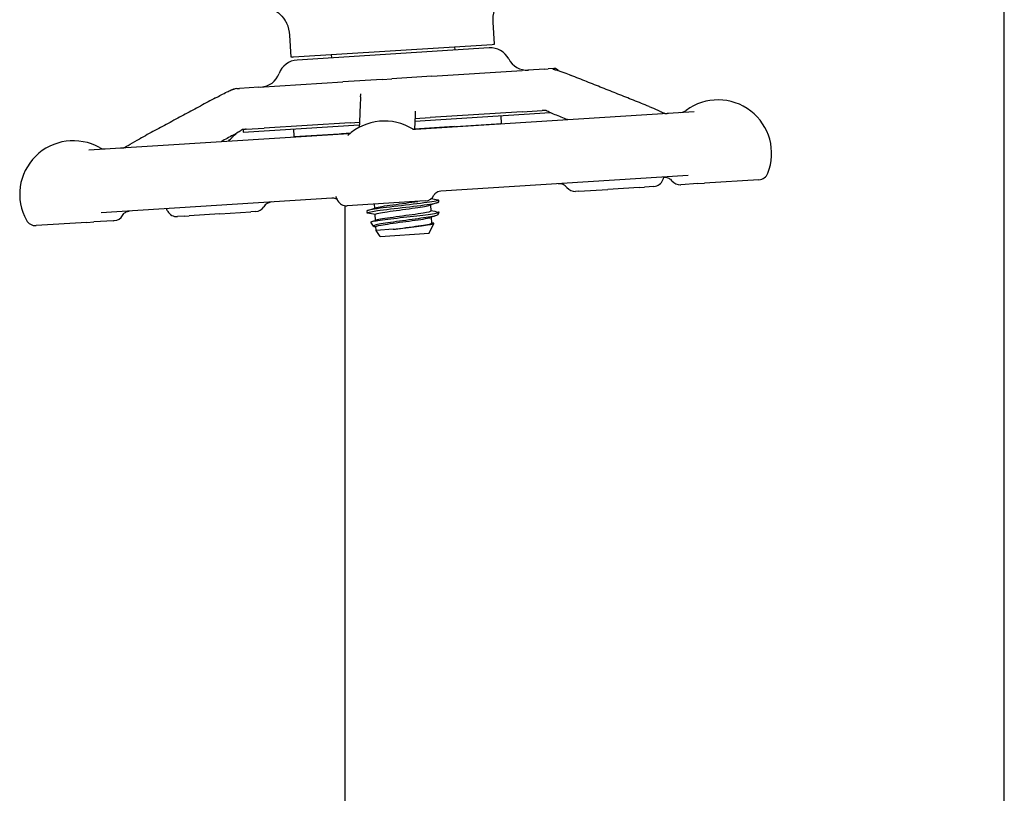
# Model space of a CAD drawing. Header units: inches. Extents: x 5 to 1128, y -85 to 748.
# Tile 675 of 693: x 634.81 to 640.78, y 683.93 to 688.62. Entities that reach past the tile are written whole.
import ezdxf

# ---------------------------------------------------------------- set-up
doc = ezdxf.new("R2010")
doc.units = ezdxf.units.IN
doc.header["$LTSCALE"] = 32
doc.header["$MEASUREMENT"] = 0
doc.layers.add('Visible (ANSI)', color=7, linetype='Continuous', lineweight=30)

msp = doc.modelspace()

# ---------------------------------------------------------------- linework, layer by layer
at = {"layer": 'Visible (ANSI)'}
for p, q in [((640.78063, 563.93978), (640.78063, 690.68978)), ((637.68847, 688.47341), (637.67999, 688.6071)), ((636.45594, 688.39526), (636.44747, 688.52895)), ((636.47, 688.39615), (637.67441, 688.47252)), ((637.65563, 688.45129), (636.49134, 688.37747)), ((637.44645, 688.45806), (637.44772, 688.4381)), ((637.67441, 688.47252), (637.68203, 688.473)), ((637.68203, 688.473), (637.68847, 688.47341)), ((636.46238, 688.39567), (636.45594, 688.39526)), ((636.46238, 688.39567), (636.47, 688.39615)), ((636.69796, 688.41061), (636.69922, 688.39065)), ((638.04677, 688.32579), (638.01384, 688.3237)), ((638.04677, 688.32579), (638.04977, 688.32598)), ((637.30838, 688.27897), (637.06514, 688.26355)), ((637.30838, 688.27897), (637.85543, 688.31365)), ((637.99309, 688.32238), (637.85543, 688.31365)), ((637.99309, 688.32238), (638.01384, 688.3237)), ((636.25847, 688.2124), (636.14107, 688.20495)), ((636.25847, 688.2124), (636.76874, 688.24475)), ((637.00662, 688.25984), (636.76874, 688.24475)), ((637.00662, 688.25984), (637.06514, 688.26355)), ((636.12565, 688.20398), (636.11482, 688.20329)), ((636.12565, 688.20398), (636.14107, 688.20495)), ((637.20564, 688.0063), (638.02654, 688.05834)), ((637.20632, 688.022), (637.29889, 688.02786)), ((637.20893, 687.95703), (638.90019, 688.06426)), ((637.85732, 688.06327), (637.29889, 688.02786)), ((637.85732, 688.06327), (637.29889, 688.02786)), ((637.73142, 687.99229), (637.72843, 688.03944)), ((637.85732, 688.06327), (637.97838, 688.07095)), ((636.16415, 687.94026), (636.86863, 687.98493)), ((636.81225, 687.99701), (636.29138, 687.96398)), ((636.81225, 687.99701), (636.29138, 687.96398)), ((636.81225, 687.99701), (636.86933, 688.00063)), ((637.44586, 687.97356), (637.20352, 687.95819)), ((637.20355, 687.95882), (637.73142, 687.99229)), ((637.42699, 687.97236), (637.42422, 687.97068)), ((637.44582, 687.97419), (637.44586, 687.97356)), ((635.22816, 687.83144), (636.80568, 687.93146)), ((636.16317, 687.95569), (636.16415, 687.94026)), ((636.18274, 687.9571), (636.29138, 687.96398)), ((636.4741, 687.91257), (636.47111, 687.95972)), ((636.4741, 687.91257), (636.81601, 687.93425)), ((636.7597, 687.93068), (636.75974, 687.93005)), ((636.81517, 687.93357), (636.75974, 687.93005)), ((636.77431, 687.92947), (636.77709, 687.93115)), ((638.8627, 687.67611), (637.363, 687.58103)), ((638.65542, 687.61037), (638.59749, 687.60669)), ((638.81766, 687.62065), (638.81941, 687.62076)), ((638.9227, 687.62731), (638.81941, 687.62076)), ((638.9227, 687.62731), (638.96322, 687.62988)), ((639.29223, 687.65074), (638.96322, 687.62988)), ((638.19946, 687.58146), (638.18055, 687.58026)), ((638.19946, 687.58146), (638.37546, 687.59262)), ((638.5657, 687.60468), (638.37546, 687.59262)), ((638.5657, 687.60468), (638.59749, 687.60669)), ((636.70199, 687.53911), (635.30314, 687.45042)), ((636.78063, 687.49325), (636.78063, 563.93978)), ((637.2688, 687.52245), (636.79542, 687.49243)), ((636.96243, 687.47916), (636.96092, 687.50293)), ((637.2688, 687.52245), (637.26888, 687.52245)), ((637.30419, 687.46214), (637.30194, 687.4976)), ((637.34895, 687.52664), (637.3497, 687.5148)), ((635.80898, 687.42989), (635.76505, 687.4271)), ((635.80898, 687.42989), (635.83753, 687.4317)), ((636.02244, 687.44342), (635.83753, 687.4317)), ((636.02244, 687.44342), (636.21113, 687.45539)), ((636.23993, 687.45721), (636.21113, 687.45539)), ((636.91467, 687.46196), (636.91542, 687.45012)), ((636.96712, 687.40517), (636.96487, 687.44063)), ((637.34475, 687.43766), (637.35199, 687.45296)), ((635.21583, 687.39228), (634.90808, 687.37277)), ((635.21583, 687.39228), (635.25811, 687.39496)), ((635.37683, 687.40249), (635.25811, 687.39496)), ((635.37683, 687.40249), (635.38224, 687.40283)), ((636.95433, 687.36956), (636.93856, 687.39425)), ((637.29195, 687.32602), (637.3203, 687.38596)), ((637.30888, 687.38815), (637.30663, 687.42361)), ((636.97103, 687.34342), (636.96956, 687.36664)), ((637.07448, 687.34998), (636.97103, 687.34342)), ((636.9942, 687.30714), (636.97103, 687.34342)), ((636.9942, 687.30714), (637.29195, 687.32602))]:
    msp.add_line(p, q, dxfattribs=at)
for centre, radius, start, end in [((637.66358, 688.32654), 0.125, 27.206158, 93.62798), ((636.49918, 688.25271), 0.125, 93.62798, 160.049801), ((637.88592, 688.44084), 0.125, 207.206158, 273.62798), ((638.05175, 688.29479), 0.03125, 34.289573, 93.62798), ((636.26418, 688.33801), 0.125, 273.62798, 340.049801), ((639.04446, 687.81038), 0.325, 338.251046, 126.623865), ((638.81329, 688.12138), 0.0625, 273.62798, 306.623865), ((637.02104, 687.68209), 0.325, 57.712392, 133.136616), ((635.99067, 687.61676), 0.325, 68.613149, 69.676701), ((635.1337, 687.56242), 0.325, 60.632094, 209.004913), ((635.32373, 687.90012), 0.0625, 240.632094, 273.62798), ((639.28828, 687.71312), 0.0625, 273.62798, 338.251046), ((638.07956, 687.56383), 0.0625, 39.078522, 93.62798), ((638.65147, 687.67274), 0.0625, 273.62798, 338.251046), ((638.40766, 687.77001), 0.325, 338.251046, 341.484382), ((638.8137, 687.68303), 0.0625, 218.095269, 273.62798), ((637.26492, 687.58483), 0.0625, 273.62798, 334.708816), ((638.17659, 687.64263), 0.0625, 219.078522, 273.62798), ((636.34218, 687.45368), 0.0625, 93.62798, 148.177437), ((637.02104, 687.68209), 0.325, 204.298692, 209.004913), ((636.79147, 687.55481), 0.0625, 209.004913, 273.62798), ((635.37827, 687.4652), 0.0625, 273.62798, 330.902281), ((635.99067, 687.61676), 0.325, 205.7712, 209.004913), ((635.76109, 687.48948), 0.0625, 209.004913, 273.62798), ((636.23597, 687.51959), 0.0625, 273.62798, 328.177437), ((634.90412, 687.43514), 0.0625, 209.004913, 273.62798)]:
    msp.add_arc(centre, radius, start, end, dxfattribs=at)
for points, knots in [([(636.33777, 688.68785), (636.33864, 688.68746), (636.33949, 688.68706), (636.34781, 688.68315), (636.36231, 688.67578), (636.39343, 688.65059), (636.40659, 688.63604), (636.41726, 688.61971)], [0.01028684, 0.01028684, 0.01028684, 0.01028684, 0.01590204, 0.01590204, 0.08584187, 0.08584187, 0.15193376, 0.15193376, 0.15193376, 0.15193376]), ([(637.67999, 688.6071), (637.67845, 688.63146), (637.68168, 688.6559), (637.69203, 688.68653), (637.69504, 688.69385), (637.69849, 688.70095)], [0, 0, 0, 0, 0.18604443, 0.18604443, 0.24640289, 0.24640289, 0.24640289, 0.24640289]), ([(636.44747, 688.52895), (636.44592, 688.55332), (636.43963, 688.57715), (636.42549, 688.60623), (636.42158, 688.61311), (636.41726, 688.61971)], [0, 0, 0, 0, 0.18604443, 0.18604443, 0.24640289, 0.24640289, 0.24640289, 0.24640289]), ([(638.04316, 688.32204), (638.04316, 688.32204), (638.0432, 688.32204), (638.04339, 688.32199), (638.04352, 688.32197), (638.04383, 688.3219), (638.04396, 688.32188), (638.04427, 688.32181), (638.04447, 688.32177), (638.0449, 688.32168), (638.04514, 688.32163), (638.04587, 688.32148), (638.04638, 688.32137), (638.04878, 688.32084), (638.0505, 688.32043), (638.05566, 688.31914), (638.05915, 688.31816), (638.07009, 688.31491), (638.07786, 688.31234), (638.09346, 688.30696), (638.10143, 688.30408), (638.12416, 688.29568), (638.1386, 688.29), (638.15271, 688.28438)], [0.55023146, 0.55023146, 0.55023146, 0.55023146, 0.55573291, 0.55573291, 0.55952642, 0.55952642, 0.56142381, 0.56142381, 0.56333702, 0.56333702, 0.56525245, 0.56525245, 0.56911754, 0.56911754, 0.58443949, 0.58443949, 0.61464372, 0.61464372, 0.67607817, 0.67607817, 0.74039961, 0.74039961, 0.86273742, 0.86273742, 0.86273742, 0.86273742]), ([(638.62652, 688.0952), (638.59494, 688.10782), (638.56336, 688.12044), (638.50019, 688.14568), (638.4686, 688.1583), (638.40543, 688.18353), (638.37385, 688.19614), (638.31067, 688.22136), (638.27908, 688.23397), (638.2159, 688.25918), (638.1843, 688.27178), (638.15271, 688.28438)], [0.9601047, 0.9601047, 0.9601047, 0.9601047, 1.233998, 1.233998, 1.5078914, 1.5078914, 1.7817848, 1.7817848, 2.0556781, 2.0556781, 2.3295715, 2.3295715, 2.3295715, 2.3295715]), ([(635.99727, 688.14803), (635.96655, 688.13148), (635.93583, 688.11493), (635.8744, 688.08182), (635.84369, 688.06526), (635.78226, 688.03214), (635.75155, 688.01558), (635.69013, 687.98245), (635.65943, 687.96588), (635.59801, 687.93274), (635.56731, 687.91617), (635.5366, 687.8996)], [0.4228722, 0.4228722, 0.4228722, 0.4228722, 0.6967656, 0.6967656, 0.970659, 0.970659, 1.2445523, 1.2445523, 1.5184457, 1.5184457, 1.792339, 1.792339, 1.792339, 1.792339]), ([(635.99727, 688.14803), (636.00822, 688.15393), (636.01932, 688.15987), (636.04251, 688.17198), (636.05475, 688.17826), (636.07109, 688.18628), (636.07558, 688.18845), (636.08417, 688.19244), (636.08826, 688.19426), (636.09389, 688.19659), (636.09569, 688.19729), (636.09849, 688.19832), (636.09945, 688.19866), (636.10099, 688.19918), (636.10152, 688.19936), (636.10264, 688.19973), (636.10324, 688.19992), (636.10416, 688.20021), (636.10448, 688.2003), (636.10509, 688.20049), (636.10539, 688.20058), (636.10592, 688.20074), (636.10616, 688.20081), (636.10679, 688.201), (636.10709, 688.20109), (636.10776, 688.20129), (636.10797, 688.20135), (636.10815, 688.2014), (636.10818, 688.20141), (636.10818, 688.20141)], [0, 0, 0, 0, 0.09764107, 0.09764107, 0.20014664, 0.20014664, 0.23930076, 0.23930076, 0.27864659, 0.27864659, 0.29814838, 0.29814838, 0.30790559, 0.30790559, 0.3127903, 0.3127903, 0.31771137, 0.31771137, 0.32016895, 0.32016895, 0.32264172, 0.32264172, 0.32511111, 0.32511111, 0.33009062, 0.33009062, 0.33996153, 0.33996153, 0.34550167, 0.34550167, 0.34550167, 0.34550167]), ([(636.10406, 688.20018), (636.10432, 688.20031), (636.10455, 688.20042), (636.10546, 688.20086), (636.10589, 688.20105), (636.10716, 688.20159), (636.10733, 688.20166), (636.10861, 688.20212), (636.10916, 688.20231), (636.11024, 688.20261), (636.11065, 688.20271), (636.11146, 688.20289), (636.11184, 688.20296), (636.11249, 688.20306), (636.11268, 688.20309), (636.11307, 688.20314), (636.11325, 688.20316), (636.11356, 688.20319), (636.11361, 688.20319), (636.11371, 688.2032), (636.11375, 688.20321), (636.11385, 688.20322), (636.1139, 688.20322), (636.11399, 688.20323), (636.11402, 688.20323), (636.11408, 688.20324), (636.11411, 688.20324), (636.11417, 688.20324), (636.1142, 688.20325), (636.11429, 688.20325), (636.11433, 688.20326), (636.11445, 688.20327), (636.11451, 688.20327), (636.1146, 688.20328), (636.11463, 688.20328), (636.11468, 688.20328), (636.1147, 688.20328), (636.11475, 688.20329), (636.11479, 688.20329), (636.11483, 688.20329)], [0.11779335, 0.11779335, 0.11779335, 0.11779335, 0.12539603, 0.12539603, 0.15267282, 0.15267282, 0.22590879, 0.22590879, 0.25983755, 0.25983755, 0.27709352, 0.27709352, 0.29003826, 0.29003826, 0.29489319, 0.29489319, 0.29854506, 0.29854506, 0.29917519, 0.29917519, 0.29964483, 0.29964483, 0.30011832, 0.30011832, 0.30035436, 0.30035436, 0.30059124, 0.30059124, 0.30082774, 0.30082774, 0.30130555, 0.30130555, 0.30225858, 0.30225858, 0.30319876, 0.30319876, 0.30413637, 0.30413637, 0.30675068, 0.30675068, 0.30675068, 0.30675068]), ([(636.87606, 688.15356), (636.87542, 688.13892), (636.87477, 688.12428), (636.87348, 688.09498), (636.87283, 688.08033), (636.87154, 688.05102), (636.87089, 688.03637), (636.8696, 688.00705), (636.86896, 687.99239), (636.86818, 687.97474), (636.86805, 687.97175), (636.86792, 687.96876)], [0.7332962, 0.7332962, 0.7332962, 0.7332962, 1.0071895, 1.0071895, 1.2810829, 1.2810829, 1.5549762, 1.5549762, 1.8288696, 1.8288696, 1.8847241, 1.8847241, 1.8847241, 1.8847241]), ([(636.87606, 688.15356), (636.87611, 688.15452), (636.87616, 688.15586), (636.87637, 688.15925), (636.87654, 688.1615), (636.87702, 688.16565), (636.8773, 688.16753), (636.87765, 688.16982), (636.87776, 688.17053), (636.87787, 688.1712), (636.87789, 688.17135), (636.8779, 688.17142), (636.8779, 688.17143), (636.8779, 688.17143)], [0, 0, 0, 0, 0.018818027, 0.018818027, 0.042443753, 0.042443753, 0.063358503, 0.063358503, 0.07651892, 0.07651892, 0.08373261, 0.08373261, 0.085554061, 0.085554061, 0.085554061, 0.085554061]), ([(638.62652, 688.0952), (638.64438, 688.08806), (638.66208, 688.08082), (638.68372, 688.07104), (638.68898, 688.06858), (638.69835, 688.06406), (638.70252, 688.06198), (638.70955, 688.05856), (638.71224, 688.05727), (638.71617, 688.0556), (638.71746, 688.05509), (638.7194, 688.05439), (638.72013, 688.05415), (638.72131, 688.05379), (638.72178, 688.05366), (638.72283, 688.05339), (638.7232, 688.05331), (638.72343, 688.05327)], [0, 0, 0, 0, 0.15497359, 0.15497359, 0.20636211, 0.20636211, 0.24491806, 0.24491806, 0.26745771, 0.26745771, 0.27822563, 0.27822563, 0.28608386, 0.28608386, 0.29389274, 0.29389274, 0.30858895, 0.30858895, 0.30858895, 0.30858895]), ([(637.2072, 688.0416), (637.20649, 688.0254), (637.20577, 688.00919), (637.20453, 687.98098), (637.204, 687.96897), (637.20347, 687.95696)], [0.77160372, 0.77160372, 0.77160372, 0.77160372, 1.07474202, 1.07474202, 1.29924856, 1.29924856, 1.29924856, 1.29924856]), ([(637.20749, 688.06768), (637.20749, 688.06768), (637.20749, 688.06768), (637.20748, 688.06766), (637.20748, 688.06746), (637.20748, 688.06656), (637.20748, 688.06561), (637.2075, 688.06309), (637.20751, 688.06142), (637.20752, 688.05751), (637.20752, 688.05525), (637.20748, 688.05015), (637.20742, 688.04725), (637.2073, 688.04383), (637.20726, 688.04301), (637.20722, 688.04204), (637.20721, 688.04181), (637.2072, 688.0416)], [0.39505215, 0.39505215, 0.39505215, 0.39505215, 0.39558435, 0.39558435, 0.40525064, 0.40525064, 0.42132108, 0.42132108, 0.44262059, 0.44262059, 0.47100407, 0.47100407, 0.50890401, 0.50890401, 0.52153513, 0.52153513, 0.52574122, 0.52574122, 0.52574122, 0.52574122]), ([(637.99906, 688.0721), (637.99882, 688.0721), (637.99859, 688.07209), (637.99767, 688.07205), (637.99702, 688.07203), (637.99569, 688.07197), (637.99502, 688.07193), (637.99254, 688.07181), (637.99082, 688.07171), (637.98741, 688.07151), (637.98574, 688.07141), (637.98323, 688.07125), (637.98239, 688.0712), (637.98092, 688.07111), (637.98029, 688.07107), (637.97952, 688.07102), (637.97943, 688.07101), (637.97932, 688.07101), (637.9793, 688.07101), (637.97926, 688.071), (637.97923, 688.071), (637.9792, 688.071), (637.97919, 688.071), (637.97892, 688.07098), (637.97866, 688.07097), (637.97839, 688.07095)], [0.287281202, 0.287281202, 0.287281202, 0.287281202, 0.289064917, 0.289064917, 0.294371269, 0.294371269, 0.300336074, 0.300336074, 0.316953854, 0.316953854, 0.333382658, 0.333382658, 0.341579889, 0.341579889, 0.347730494, 0.347730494, 0.348500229, 0.348500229, 0.348663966, 0.348663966, 0.348829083, 0.348829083, 0.348913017, 0.348913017, 0.351147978, 0.351147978, 0.351147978, 0.351147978]), ([(638.05614, 688.04555), (638.04408, 688.05036), (638.03229, 688.05535), (638.01682, 688.0632), (638.01276, 688.06536), (638.00716, 688.06826), (638.00563, 688.06905), (638.00301, 688.07034), (638.00189, 688.07087), (638.00027, 688.07159), (637.9997, 688.07184), (637.99864, 688.07228), (637.99819, 688.07245), (637.99759, 688.07267), (637.99741, 688.07273), (637.99721, 688.07279), (637.99717, 688.0728), (637.99717, 688.0728)], [0, 0, 0, 0, 0.10474171, 0.10474171, 0.14093521, 0.14093521, 0.15449192, 0.15449192, 0.16471611, 0.16471611, 0.17102308, 0.17102308, 0.17849198, 0.17849198, 0.1854649, 0.1854649, 0.19170635, 0.19170635, 0.19170635, 0.19170635]), ([(638.72291, 688.05327), (638.72291, 688.05327), (638.72294, 688.05327), (638.72316, 688.05327), (638.7233, 688.05327), (638.72369, 688.05328), (638.72381, 688.05328), (638.72403, 688.05328), (638.72412, 688.05328), (638.7243, 688.05329), (638.7244, 688.05329), (638.72461, 688.0533), (638.72473, 688.0533), (638.72498, 688.05331), (638.7251, 688.05331), (638.72549, 688.05332), (638.72575, 688.05333), (638.7265, 688.05336), (638.72696, 688.05338), (638.72912, 688.05348), (638.73055, 688.05355), (638.73359, 688.05372), (638.73515, 688.05381), (638.73769, 688.05397), (638.73867, 688.05403), (638.74015, 688.05412), (638.74065, 688.05415), (638.74154, 688.05421), (638.7419, 688.05423), (638.74241, 688.05426), (638.74246, 688.05426), (638.74253, 688.05427), (638.74253, 688.05427), (638.74255, 688.05427), (638.74256, 688.05427), (638.74281, 688.05429), (638.74304, 688.0543), (638.74328, 688.05432)], [0.378257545, 0.378257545, 0.378257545, 0.378257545, 0.386657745, 0.386657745, 0.392554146, 0.392554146, 0.394496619, 0.394496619, 0.395466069, 0.395466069, 0.396437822, 0.396437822, 0.397411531, 0.397411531, 0.398384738, 0.398384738, 0.400350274, 0.400350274, 0.404274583, 0.404274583, 0.419969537, 0.419969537, 0.438754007, 0.438754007, 0.450767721, 0.450767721, 0.456774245, 0.456774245, 0.461283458, 0.461283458, 0.461769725, 0.461769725, 0.461830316, 0.461830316, 0.461891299, 0.461891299, 0.463727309, 0.463727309, 0.463727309, 0.463727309]), ([(636.07324, 687.88502), (636.07435, 687.88585), (636.0755, 687.88676), (636.08039, 687.89081), (636.08404, 687.89427), (636.09226, 687.90242), (636.09682, 687.90721), (636.10732, 687.91777), (636.11396, 687.92386), (636.11877, 687.92829)], [0.29203731, 0.29203731, 0.29203731, 0.29203731, 0.30796327, 0.30796327, 0.36147562, 0.36147562, 0.43281014, 0.43281014, 0.51871093, 0.51871093, 0.51871093, 0.51871093]), ([(636.15959, 687.95538), (636.15959, 687.95538), (636.15959, 687.95538), (636.15952, 687.95535), (636.1594, 687.9553), (636.15898, 687.9551), (636.15874, 687.95499), (636.15807, 687.95463), (636.15762, 687.95439), (636.1566, 687.9538), (636.15606, 687.95348), (636.15468, 687.95264), (636.1538, 687.95208), (636.15036, 687.94984), (636.14772, 687.94803), (636.14119, 687.94362), (636.13733, 687.94107), (636.12405, 687.93273), (636.11373, 687.92701), (636.10335, 687.92142)], [0.14183772, 0.14183772, 0.14183772, 0.14183772, 0.14607956, 0.14607956, 0.15657381, 0.15657381, 0.16360701, 0.16360701, 0.17078889, 0.17078889, 0.17683828, 0.17683828, 0.18529246, 0.18529246, 0.21005388, 0.21005388, 0.24840144, 0.24840144, 0.34101643, 0.34101643, 0.34101643, 0.34101643]), ([(636.18271, 687.95709), (636.18242, 687.95708), (636.18213, 687.95706), (636.18183, 687.95704), (636.18182, 687.95704), (636.18179, 687.95703), (636.18177, 687.95703), (636.18168, 687.95703), (636.18162, 687.95702), (636.18149, 687.95702), (636.18143, 687.95701), (636.1806, 687.95696), (636.17992, 687.95692), (636.17831, 687.95681), (636.1774, 687.95675), (636.17397, 687.95653), (636.1715, 687.95636), (636.16784, 687.95609), (636.16678, 687.95601), (636.16516, 687.95588), (636.16465, 687.95583), (636.16357, 687.95573), (636.16298, 687.95568), (636.16207, 687.95558), (636.16175, 687.95554), (636.1613, 687.95549), (636.16116, 687.95548), (636.16074, 687.95542), (636.16049, 687.95539), (636.16003, 687.95533), (636.15983, 687.9553), (636.1595, 687.95525), (636.15937, 687.95523), (636.15923, 687.9552), (636.1592, 687.9552), (636.15918, 687.95519)], [0, 0, 0, 0, 0.002309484, 0.002309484, 0.002382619, 0.002382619, 0.002528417, 0.002528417, 0.003107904, 0.003107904, 0.003704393, 0.003704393, 0.011074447, 0.011074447, 0.020897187, 0.020897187, 0.048314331, 0.048314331, 0.058957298, 0.058957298, 0.063589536, 0.063589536, 0.068304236, 0.068304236, 0.070655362, 0.070655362, 0.071816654, 0.071816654, 0.074166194, 0.074166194, 0.077036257, 0.077036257, 0.08007559, 0.08007559, 0.080855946, 0.080855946, 0.080855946, 0.080855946]), ([(636.80568, 687.93146), (636.80908, 687.93168), (636.81148, 687.93216), (636.81361, 687.93267), (636.81398, 687.93277), (636.81431, 687.93286)], [0, 0, 0, 0, 0.023018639, 0.023018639, 0.0282285, 0.0282285, 0.0282285, 0.0282285]), ([(637.19093, 687.95915), (637.19163, 687.9589), (637.19274, 687.95853), (637.1962, 687.95774), (637.1984, 687.9573), (637.2036, 687.95692), (637.206, 687.95684), (637.20893, 687.95703)], [0.52279542, 0.52279542, 0.52279542, 0.52279542, 0.545370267, 0.545370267, 0.565399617, 0.565399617, 0.577961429, 0.577961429, 0.577961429, 0.577961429]), ([(635.41954, 687.84357), (635.41981, 687.84359), (635.42008, 687.84361), (635.42036, 687.84363), (635.42038, 687.84363), (635.42041, 687.84363), (635.42042, 687.84363), (635.42066, 687.84365), (635.42082, 687.84366), (635.42116, 687.84368), (635.42134, 687.84369), (635.42196, 687.84373), (635.4224, 687.84376), (635.42372, 687.84384), (635.4246, 687.8439), (635.42697, 687.84406), (635.42847, 687.84416), (635.43147, 687.84439), (635.43289, 687.8445), (635.43518, 687.8447), (635.43568, 687.84475), (635.4365, 687.84483), (635.43679, 687.84486), (635.43722, 687.84491), (635.43736, 687.84493), (635.43763, 687.84496), (635.43776, 687.84497), (635.43813, 687.84501), (635.43834, 687.84504), (635.43887, 687.84511), (635.43912, 687.84514), (635.43954, 687.8452), (635.4397, 687.84523), (635.44065, 687.84538), (635.44083, 687.84542), (635.44145, 687.84557), (635.44173, 687.84565), (635.4426, 687.84592), (635.44316, 687.84611), (635.44465, 687.84673), (635.44529, 687.84702), (635.44644, 687.84758), (635.44686, 687.8478), (635.44788, 687.84834), (635.44851, 687.84868), (635.44999, 687.84952), (635.45084, 687.85003), (635.45332, 687.85154), (635.45492, 687.85255), (635.45991, 687.85571), (635.4631, 687.85773), (635.47056, 687.86235), (635.47485, 687.86493), (635.4967, 687.87787), (635.51661, 687.88881), (635.5366, 687.8996)], [0, 0, 0, 0, 0.00208123, 0.00208123, 0.00221764, 0.00221764, 0.00235291, 0.00235291, 0.0045185, 0.0045185, 0.00681506, 0.00681506, 0.01293884, 0.01293884, 0.02519684, 0.02519684, 0.04558059, 0.04558059, 0.06315717, 0.06315717, 0.06756336, 0.06756336, 0.06977046, 0.06977046, 0.0708594, 0.0708594, 0.07194756, 0.07194756, 0.07413729, 0.07413729, 0.07849588, 0.07849588, 0.08337042, 0.08337042, 0.11145431, 0.11145431, 0.13020098, 0.13020098, 0.14776646, 0.14776646, 0.15657327, 0.15657327, 0.16091868, 0.16091868, 0.16677011, 0.16677011, 0.17454087, 0.17454087, 0.1895698, 0.1895698, 0.223438, 0.223438, 0.26855419, 0.26855419, 0.44693997, 0.44693997, 0.44693997, 0.44693997]), ([(638.71534, 687.66677), (638.71814, 687.66695), (638.72117, 687.66693), (638.7276, 687.6663), (638.731, 687.66568), (638.73802, 687.66368), (638.74163, 687.66229), (638.74874, 687.65862), (638.75225, 687.65635), (638.7588, 687.65097), (638.76185, 687.64787), (638.76452, 687.64447)], [0, 0, 0, 0, 0.02073024, 0.02073024, 0.04146048, 0.04146048, 0.06219072, 0.06219072, 0.08292096, 0.08292096, 0.1036512, 0.1036512, 0.1036512, 0.1036512]), ([(637.363, 687.58103), (637.35641, 687.58061), (637.35041, 687.57907), (637.33994, 687.57496), (637.33578, 687.57235), (637.32927, 687.56749), (637.32708, 687.56528), (637.32395, 687.5618), (637.32302, 687.56051), (637.3217, 687.5586), (637.32141, 687.55807), (637.32132, 687.55789), (637.32132, 687.55789), (637.32132, 687.55789)], [0, 0, 0, 0, 0.01956218, 0.01956218, 0.04214322, 0.04214322, 0.06689766, 0.06689766, 0.09171423, 0.09171423, 0.1193718, 0.1193718, 0.11941348, 0.11941348, 0.11941348, 0.11941348]), ([(636.73365, 687.53033), (636.73358, 687.53039), (636.73351, 687.53044), (636.732, 687.53158), (636.72986, 687.53303), (636.72331, 687.53613), (636.7188, 687.53779), (636.70969, 687.53915), (636.70593, 687.53936), (636.70199, 687.53911)], [0.416667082, 0.416667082, 0.416667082, 0.416667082, 0.418381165, 0.418381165, 0.451270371, 0.451270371, 0.484674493, 0.484674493, 0.504153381, 0.504153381, 0.504153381, 0.504153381]), ([(636.92023, 687.448), (636.91856, 687.44832), (636.91731, 687.44867), (636.91652, 687.44905), (636.91011, 687.4521), (636.93329, 687.45702), (636.97796, 687.46331), (637.02264, 687.4696), (637.08797, 687.4772), (637.15134, 687.48468), (637.21471, 687.49215), (637.27492, 687.49943), (637.31112, 687.50518), (637.33618, 687.50916), (637.34941, 687.51239), (637.34946, 687.51479)], [18.6439269, 18.6439269, 18.6439269, 18.6439269, 18.7524691, 18.7524691, 18.7524691, 19.6296647, 19.6296647, 19.6296647, 20.5068064, 20.5068064, 20.5068064, 21.3838943, 21.3838943, 21.3838943, 21.9911486, 21.9911486, 21.9911486, 21.9911486]), ([(637.34388, 687.52875), (637.34969, 687.52761), (637.35047, 687.52616), (637.34571, 687.52435), (637.33476, 687.5202), (637.29467, 687.5142), (637.23937, 687.50723), (637.18427, 687.50029), (637.11511, 687.49246), (637.05571, 687.48525), (636.99649, 687.47806), (636.94807, 687.47155), (636.92703, 687.46678), (636.91879, 687.46491), (636.91481, 687.46331), (636.91497, 687.46198)], [-28.4799629, -28.4799629, -28.4799629, -28.4799629, -28.0985528, -28.0985528, -28.0985528, -27.2207324, -27.2207324, -27.2207324, -26.3461896, -26.3461896, -26.3461896, -25.4743607, -25.4743607, -25.4743607, -25.1327412, -25.1327412, -25.1327412, -25.1327412]), ([(636.96497, 687.44063), (636.96488, 687.44124), (636.96548, 687.4419), (636.96682, 687.4426), (636.9748, 687.44678), (637.00868, 687.45261), (637.0553, 687.45925), (637.10192, 687.46589), (637.16013, 687.47326), (637.20738, 687.47994), (637.25062, 687.48605), (637.28372, 687.49152), (637.29621, 687.49568)], [18.8495559, 18.8495559, 18.8495559, 18.8495559, 19.0056553, 19.0056553, 19.0056553, 19.9399062, 19.9399062, 19.9399062, 20.874096, 20.874096, 20.874096, 21.7289383, 21.7289383, 21.7289383, 21.7289383]), ([(636.96844, 687.4811), (636.97547, 687.48346), (636.98872, 687.48622), (637.00731, 687.48931), (637.04301, 687.49526), (637.09755, 687.50239), (637.1498, 687.50939), (637.1759, 687.51288), (637.20111, 687.51632), (637.22308, 687.51955)], [25.3949515, 25.3949515, 25.3949515, 25.3949515, 25.8812012, 25.8812012, 25.8812012, 26.8150062, 26.8150062, 26.8150062, 27.2814663, 27.2814663, 27.2814663, 27.2814663]), ([(635.43288, 687.43481), (635.43541, 687.43936), (635.43821, 687.44295), (635.44385, 687.44886), (635.4467, 687.45119), (635.4523, 687.45498), (635.45506, 687.45644), (635.46041, 687.45873), (635.46301, 687.45955), (635.46796, 687.4607), (635.47032, 687.46102), (635.47252, 687.46116)], [0.67900898, 0.67900898, 0.67900898, 0.67900898, 0.71629003, 0.71629003, 0.75357109, 0.75357109, 0.79085214, 0.79085214, 0.82813319, 0.82813319, 0.86541425, 0.86541425, 0.86541425, 0.86541425]), ([(636.93856, 687.39425), (636.9379, 687.39528), (636.94047, 687.39651), (636.95338, 687.39975), (636.96549, 687.40186), (636.99821, 687.40663), (637.01859, 687.40925), (637.06507, 687.4149), (637.09078, 687.41786), (637.14424, 687.42395), (637.17149, 687.42701), (637.22392, 687.43303), (637.24858, 687.43593), (637.29197, 687.44137), (637.31023, 687.44386), (637.33778, 687.44831), (637.34672, 687.45021), (637.35315, 687.45303), (637.35251, 687.45406), (637.34842, 687.45487)], [-1.8294571, -1.8294571, -1.8294571, -1.8294571, -1.6707361, -1.6707361, -1.469445, -1.469445, -1.2659958, -1.2659958, -1.0603886, -1.0603886, -0.8526241, -0.8526241, -0.6427026, -0.6427026, -0.4306244, -0.4306244, -0.2163901, -0.2163901, -0.0441233, -0.0441233, -0.0441233, -0.0441233]), ([(637.34475, 687.43766), (637.34465, 687.43744), (637.34447, 687.43722), (637.34213, 687.43508), (637.33483, 687.43283), (637.3107, 687.42771), (637.29423, 687.42488), (637.25439, 687.41876), (637.23148, 687.41553), (637.18233, 687.40881), (637.15659, 687.4054), (637.10574, 687.39858), (637.0811, 687.39524), (637.03619, 687.38879), (637.01629, 687.38575), (636.98386, 687.3801), (636.97153, 687.37753), (636.95605, 687.37295), (636.95292, 687.37097), (636.9555, 687.36831), (636.95793, 687.36744), (636.96182, 687.36667)], [-2.471323, -2.471323, -2.471323, -2.471323, -2.4471425, -2.4471425, -2.2417348, -2.2417348, -2.0391858, -2.0391858, -1.8394961, -1.8394961, -1.6426663, -1.6426663, -1.4486971, -1.4486971, -1.2575891, -1.2575891, -1.0693429, -1.0693429, -0.8839593, -0.8839593, -0.7797575, -0.7797575, -0.7797575, -0.7797575]), ([(636.973, 687.4071), (636.97625, 687.40822), (636.98094, 687.40942), (636.98708, 687.41072), (637.01186, 687.41598), (637.05953, 687.42268), (637.11159, 687.42966), (637.16365, 687.43665), (637.21882, 687.44383), (637.25574, 687.44985), (637.28656, 687.45488), (637.30402, 687.45906), (637.30409, 687.46214)], [19.1117662, 19.1117662, 19.1117662, 19.1117662, 19.3428758, 19.3428758, 19.3428758, 20.2771046, 20.2771046, 20.2771046, 21.2112724, 21.2112724, 21.2112724, 21.9911486, 21.9911486, 21.9911486, 21.9911486]), ([(636.96961, 687.36664), (636.96963, 687.36992), (636.9898, 687.37448), (637.02441, 687.37996), (637.06327, 687.3861), (637.11939, 687.39335), (637.17099, 687.4003), (637.2226, 687.40726), (637.26843, 687.41385), (637.29071, 687.41894), (637.29494, 687.41991), (637.29831, 687.42082), (637.30081, 687.42168)], [12.5663706, 12.5663706, 12.5663706, 12.5663706, 13.3988567, 13.3988567, 13.3988567, 14.3334779, 14.3334779, 14.3334779, 15.268037, 15.268037, 15.268037, 15.445753, 15.445753, 15.445753, 15.445753]), ([(637.07448, 687.34998), (637.09293, 687.35239), (637.11279, 687.35488), (637.15547, 687.36017), (637.17796, 687.36293), (637.22092, 687.36835), (637.24094, 687.37096), (637.27578, 687.37586), (637.29019, 687.37811), (637.31135, 687.38215), (637.31781, 687.38389), (637.32125, 687.38649), (637.32001, 687.38744), (637.3161, 687.38822)], [-4.2480515, -4.2480515, -4.2480515, -4.2480515, -4.0909216, -4.0909216, -3.9177275, -3.9177275, -3.7423694, -3.7423694, -3.5648477, -3.5648477, -3.385163, -3.385163, -3.2453713, -3.2453713, -3.2453713, -3.2453713]), ([(637.07448, 687.34998), (637.1229, 687.35673), (637.18102, 687.3641), (637.2263, 687.37065), (637.27157, 687.3772), (637.30288, 687.38287), (637.30806, 687.38689), (637.30863, 687.38733), (637.30889, 687.38775), (637.30883, 687.38815)], [13.736211, 13.736211, 13.736211, 13.736211, 14.6708098, 14.6708098, 14.6708098, 15.6053465, 15.6053465, 15.6053465, 15.7079633, 15.7079633, 15.7079633, 15.7079633])]:
    msp.add_open_spline(points, degree=3, knots=knots, dxfattribs=at)
for points in [[(638.13144, 688.01552), (638.10634, 688.02554), (638.08124, 688.03555), (638.05614, 688.04555)], [(637.72339, 687.99178), (637.72444, 687.99114), (637.72548, 687.99049), (637.72653, 687.98985)], [(636.10335, 687.92142), (636.07917, 687.90839), (636.05498, 687.89536), (636.0308, 687.88233)], [(636.11877, 687.92829), (636.12034, 687.92973), (636.1219, 687.93117), (636.12347, 687.93261)], [(636.57629, 687.91692), (636.57713, 687.91768), (636.57796, 687.91845), (636.57879, 687.91921)], [(637.34525, 687.51209), (637.32891, 687.50665), (637.31257, 687.50118), (637.29624, 687.49568)], [(637.30469, 687.53661), (637.31785, 687.53398), (637.33102, 687.53137), (637.34419, 687.52877)], [(636.91912, 687.46467), (636.93546, 687.47012), (636.9518, 687.47558), (636.96813, 687.48108)], [(636.96497, 687.43909), (636.95004, 687.44208), (636.93511, 687.44505), (636.92017, 687.448)], [(637.33845, 687.43427), (637.32594, 687.43009), (637.31343, 687.4259), (637.30093, 687.42169)], [(637.30409, 687.46368), (637.31886, 687.46072), (637.33364, 687.45779), (637.34842, 687.45487)], [(636.94213, 687.39679), (636.95236, 687.40021), (636.96259, 687.40364), (636.97282, 687.40709)], [(637.30878, 687.38969), (637.31122, 687.3892), (637.31366, 687.38871), (637.3161, 687.38822)], [(636.96966, 687.3651), (636.96705, 687.36562), (636.96443, 687.36615), (636.96182, 687.36667)]]:
    msp.add_open_spline(points, degree=3, dxfattribs=at)

doc.saveas('drawing.dxf')
